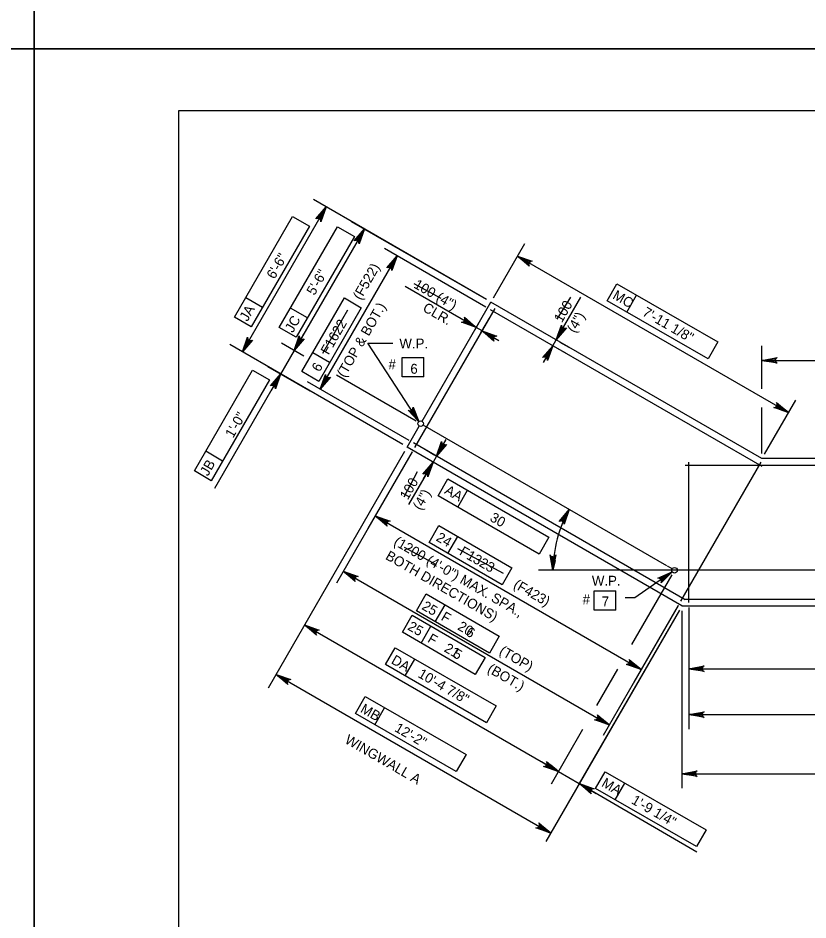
# Model space of a CAD drawing. Extents: x 179 to 454, y -271 to 54.
# Drawn here: x 243.55 to 253.13, y -54.56 to -43.62 of the extents above; entities that cross this region are included whole.
import ezdxf

# ---------------------------------------------------------------- set-up
doc = ezdxf.new("R2010")
doc.units = 0
for name, color, linetype in [('Level 1', 7, 'Continuous'), ('Level 10', 7, 'Continuous'), ('Level 3', 7, 'Continuous'), ('Level 4', 7, 'Continuous'), ('Level 41', 7, 'Continuous'), ('Level 6', 7, 'Continuous'), ('Level 62', 7, 'Continuous'), ('Level 63', 7, 'Continuous')]:
    doc.layers.add(name, color=color, linetype=linetype)

msp = doc.modelspace()

# ---------------------------------------------------------------- linework, layer by layer
at = {"layer": 'Level 1'}
msp.add_lwpolyline([(245.497, -65.25), (276.997, -65.25), (276.997, -44.75), (245.497, -44.75)], close=True, dxfattribs=at)
at = {"layer": 'Level 10'}
for p, q in [((248.45, -48.513), (249.284, -47.068)), ((252.571, -48.966), (249.284, -47.068)), ((248.269, -48.826), (248.416, -48.572)), ((251.416, -50.265), (248.463, -48.559)), ((251.601, -50.75), (248.269, -48.826)), ((258.015, -48.966), (252.571, -48.966)), ((251.481, -50.302), (251.425, -50.27)), ((255.979, -50.319), (251.381, -50.319)), ((251.601, -50.75), (260.387, -50.75))]:
    msp.add_line(p, q, dxfattribs=at)
at = {"layer": 'Level 3'}
for points in [[(247.75, -46.182), (247.687, -46.361), (247.685, -46.344), (247.678, -46.331), (247.668, -46.323), (247.656, -46.319), (247.642, -46.319), (247.626, -46.326), (247.75, -46.182), (247.642, -46.319), (247.656, -46.319), (247.75, -46.182), (247.668, -46.323), (247.678, -46.331), (247.75, -46.182), (247.685, -46.344)], [(246.271, -47.673), (246.334, -47.494), (246.335, -47.503), (246.336, -47.511), (246.339, -47.518), (246.343, -47.524), (246.348, -47.528), (246.352, -47.532), (246.358, -47.534), (246.364, -47.537), (246.372, -47.537), (246.379, -47.536), (246.387, -47.533), (246.395, -47.529), (246.271, -47.673), (246.387, -47.533), (246.379, -47.536), (246.271, -47.673), (246.372, -47.537), (246.364, -47.537), (246.271, -47.673), (246.358, -47.534), (246.352, -47.532), (246.271, -47.673), (246.348, -47.528), (246.343, -47.524), (246.271, -47.673), (246.339, -47.518), (246.336, -47.511), (246.271, -47.673), (246.335, -47.503)], [(251.107, -51.523), (250.928, -51.46), (250.937, -51.459), (250.946, -51.459), (250.952, -51.455), (250.958, -51.451), (250.962, -51.447), (250.966, -51.442), (250.969, -51.436), (250.971, -51.43), (250.971, -51.422), (250.971, -51.415), (250.967, -51.407), (250.963, -51.399), (251.107, -51.523), (250.967, -51.407), (250.971, -51.415), (251.107, -51.523), (250.971, -51.422), (250.971, -51.43), (251.107, -51.523), (250.969, -51.436), (250.966, -51.442), (251.107, -51.523), (250.962, -51.447), (250.958, -51.451), (251.107, -51.523), (250.952, -51.455), (250.946, -51.459), (251.107, -51.523), (250.937, -51.459)]]:
    msp.add_lwpolyline(points, dxfattribs=at)
at = {"layer": 'Level 4'}
for p, q in [((246.271, -47.673), (247.286, -45.915)), ((249.231, -47.038), (247.133, -45.826)), ((246.174, -47.252), (246.88, -46.029)), ((246.88, -46.029), (247.084, -46.147)), ((249.231, -47.038), (247.596, -46.094)), ((247.084, -46.147), (246.378, -47.37)), ((246.719, -47.377), (247.425, -46.154)), ((247.75, -46.182), (246.898, -47.656)), ((247.425, -46.154), (247.63, -46.273)), ((247.63, -46.273), (246.924, -47.495)), ((249.225, -47.129), (247.994, -46.419)), ((249.315, -47.015), (249.695, -46.357)), ((247.215, -48.123), (248.148, -46.507)), ((249.606, -46.511), (252.893, -48.408)), ((249.107, -47.376), (248.244, -46.878)), ((250.693, -47.053), (250.811, -46.848)), ((250.811, -46.848), (252.035, -47.551)), ((250.076, -47.526), (250.375, -47.009)), ((250.931, -47.189), (251.048, -46.984)), ((246.515, -47.133), (246.311, -47.015)), ((246.993, -47.911), (247.509, -47.018)), ((247.509, -47.018), (247.713, -47.136)), ((251.918, -47.756), (250.693, -47.053)), ((247.061, -47.258), (246.856, -47.14)), ((247.713, -47.136), (247.198, -48.029)), ((249.092, -47.401), (249.195, -47.222)), ((246.378, -47.37), (246.174, -47.252)), ((249.163, -47.442), (249.266, -47.263)), ((250.135, -47.424), (250.195, -47.321)), ((246.924, -47.495), (246.719, -47.377)), ((249.178, -47.417), (249.107, -47.376)), ((249.178, -47.417), (249.382, -47.535)), ((246.958, -47.554), (247.017, -47.452)), ((250.035, -47.597), (250.076, -47.526)), ((250.121, -47.552), (250.23, -47.614)), ((252.035, -47.551), (251.918, -47.756)), ((248.216, -48.796), (246.118, -47.584)), ((246.899, -47.656), (246.734, -47.941)), ((247.015, -47.724), (246.745, -47.568)), ((247.792, -47.567), (248.094, -47.567)), ((248.412, -48.515), (247.792, -47.567)), ((250.035, -47.597), (249.917, -47.801)), ((250.08, -47.623), (250.189, -47.685)), ((252.571, -48.119), (252.571, -47.598)), ((247.329, -47.801), (247.125, -47.683)), ((248.208, -47.739), (248.471, -47.739)), ((248.208, -47.975), (248.208, -47.739)), ((248.471, -47.975), (248.471, -47.739)), ((252.571, -47.775), (259.54, -47.775)), ((247.093, -48.148), (246.581, -47.852)), ((245.689, -49.115), (246.395, -47.892)), ((246.734, -47.941), (245.934, -49.326)), ((246.395, -47.892), (246.6, -48.01)), ((247.198, -48.029), (246.993, -47.911)), ((248.38, -48.512), (247.411, -47.952)), ((248.471, -47.975), (248.208, -47.975)), ((246.6, -48.01), (245.894, -49.233)), ((246.675, -48.043), (246.616, -48.145)), ((248.292, -48.745), (247.061, -48.035)), ((252.602, -48.913), (252.981, -48.255)), ((252.571, -48.904), (252.571, -48.346)), ((248.624, -48.936), (248.742, -48.732)), ((248.606, -48.926), (248.47, -48.848)), ((246.031, -48.996), (245.826, -48.877)), ((248.238, -48.88), (246.582, -51.749)), ((248.33, -48.885), (247.413, -50.474)), ((248.33, -48.885), (247.793, -49.814)), ((248.565, -48.997), (248.429, -48.919)), ((248.624, -48.937), (248.583, -49.008)), ((248.583, -49.008), (248.286, -49.521)), ((245.894, -49.233), (245.689, -49.115)), ((248.524, -49.11), (248.465, -49.212)), ((248.646, -49.415), (248.764, -49.21)), ((248.764, -49.21), (249.987, -49.917)), ((249.868, -50.122), (248.646, -49.415)), ((248.883, -49.552), (249.001, -49.347)), ((247.882, -49.661), (251.107, -51.523)), ((248.536, -49.983), (248.654, -49.778)), ((248.654, -49.778), (249.538, -50.289)), ((248.764, -50.115), (248.882, -49.91)), ((249.987, -49.917), (249.868, -50.122)), ((249.42, -50.494), (248.536, -49.983)), ((249.538, -50.289), (249.42, -50.494)), ((247.495, -50.331), (250.72, -52.193)), ((251.449, -50.319), (249.86, -50.319)), ((251.48, -50.373), (250.991, -51.22)), ((251.482, -50.337), (251.03, -50.652)), ((248.381, -50.811), (248.499, -50.606)), ((248.499, -50.606), (249.384, -51.117)), ((250.535, -50.568), (250.799, -50.568)), ((250.535, -50.804), (250.535, -50.568)), ((250.799, -50.804), (250.799, -50.568)), ((251.03, -50.652), (250.912, -50.652)), ((249.266, -51.322), (248.381, -50.811)), ((248.61, -50.943), (248.728, -50.738)), ((251.57, -50.803), (249.952, -53.606)), ((251.57, -50.803), (250.356, -52.905)), ((250.799, -50.804), (250.535, -50.804)), ((251.555, -50.747), (250.646, -52.321)), ((251.555, -50.747), (251.018, -51.676)), ((251.601, -50.811), (251.601, -52.962)), ((251.683, -50.77), (251.683, -52.245)), ((251.683, -50.77), (251.683, -51.69)), ((248.211, -51.07), (248.329, -50.865)), ((248.329, -50.865), (249.213, -51.376)), ((247.025, -50.982), (250.103, -52.759)), ((248.439, -51.202), (248.557, -50.997)), ((249.095, -51.581), (248.211, -51.07)), ((249.384, -51.117), (249.266, -51.322)), ((248.008, -51.463), (248.125, -51.259)), ((248.125, -51.259), (249.35, -51.962)), ((249.213, -51.376), (249.095, -51.581)), ((249.232, -52.167), (248.008, -51.463)), ((248.245, -51.6), (248.363, -51.395)), ((246.679, -51.581), (250.01, -53.505)), ((250.819, -51.518), (250.564, -51.96)), ((251.683, -51.513), (260.305, -51.513)), ((247.641, -52.055), (247.758, -51.85)), ((247.758, -51.85), (248.983, -52.553)), ((247.878, -52.191), (247.996, -51.987)), ((249.35, -51.962), (249.232, -52.167)), ((248.865, -52.758), (247.641, -52.055)), ((251.683, -52.068), (260.305, -52.068)), ((250.396, -52.251), (250.014, -52.912)), ((248.983, -52.553), (248.865, -52.758)), ((250, -52.7), (249.898, -52.64)), ((250.103, -52.758), (250.356, -52.905)), ((250.552, -52.966), (250.67, -52.761)), ((250.67, -52.761), (251.894, -53.464)), ((251.601, -52.785), (260.387, -52.785)), ((250.357, -52.905), (251.78, -53.73)), ((250.79, -53.102), (250.907, -52.898)), ((250.459, -52.964), (250.561, -53.023)), ((251.777, -53.669), (250.552, -52.966)), ((251.894, -53.464), (251.777, -53.669))]:
    msp.add_line(p, q, dxfattribs=at)
for points in [[(247.286, -45.915), (247.223, -46.094), (247.222, -46.076), (247.215, -46.064), (247.205, -46.056), (247.193, -46.051), (247.179, -46.051), (247.163, -46.059), (247.286, -45.915), (247.179, -46.051), (247.193, -46.051), (247.286, -45.915), (247.205, -46.056), (247.215, -46.064), (247.286, -45.915), (247.222, -46.076)], [(248.148, -46.507), (248.085, -46.686), (248.083, -46.669), (248.076, -46.656), (248.067, -46.648), (248.055, -46.643), (248.04, -46.644), (248.024, -46.651), (248.148, -46.507), (248.04, -46.644), (248.055, -46.643), (248.148, -46.507), (248.067, -46.648), (248.076, -46.656), (248.148, -46.507), (248.083, -46.669)], [(249.606, -46.511), (249.785, -46.573), (249.768, -46.575), (249.755, -46.582), (249.747, -46.592), (249.742, -46.604), (249.743, -46.618), (249.75, -46.634), (249.606, -46.511), (249.743, -46.618), (249.742, -46.604), (249.606, -46.511), (249.747, -46.592), (249.755, -46.582), (249.606, -46.511), (249.768, -46.575)], [(249.107, -47.376), (248.928, -47.313), (248.945, -47.311), (248.958, -47.304), (248.966, -47.294), (248.97, -47.282), (248.97, -47.268), (248.963, -47.252), (249.107, -47.376), (248.97, -47.268), (248.97, -47.282), (249.107, -47.376), (248.966, -47.294), (248.958, -47.304), (249.107, -47.376), (248.945, -47.311)], [(249.178, -47.417), (249.357, -47.48), (249.339, -47.481), (249.326, -47.488), (249.318, -47.498), (249.314, -47.51), (249.314, -47.524), (249.322, -47.54), (249.178, -47.417), (249.314, -47.524), (249.314, -47.51), (249.178, -47.417), (249.318, -47.498), (249.326, -47.488), (249.178, -47.417), (249.339, -47.481)], [(250.076, -47.526), (250.139, -47.347), (250.141, -47.364), (250.148, -47.377), (250.158, -47.385), (250.17, -47.39), (250.184, -47.389), (250.2, -47.382), (250.076, -47.526), (250.184, -47.389), (250.17, -47.39), (250.076, -47.526), (250.158, -47.385), (250.148, -47.377), (250.076, -47.526), (250.141, -47.364)], [(246.898, -47.656), (246.961, -47.477), (246.963, -47.495), (246.97, -47.508), (246.98, -47.516), (246.992, -47.52), (247.006, -47.52), (247.022, -47.512), (246.898, -47.656), (247.006, -47.52), (246.992, -47.52), (246.898, -47.656), (246.98, -47.516), (246.97, -47.508), (246.898, -47.656), (246.963, -47.495)], [(250.035, -47.597), (249.972, -47.776), (249.971, -47.758), (249.964, -47.746), (249.954, -47.738), (249.942, -47.733), (249.928, -47.733), (249.912, -47.741), (250.035, -47.597), (249.928, -47.733), (249.942, -47.733), (250.035, -47.597), (249.954, -47.738), (249.964, -47.746), (250.035, -47.597), (249.971, -47.758)], [(252.571, -47.775), (252.757, -47.74), (252.743, -47.75), (252.735, -47.762), (252.733, -47.775), (252.735, -47.788), (252.743, -47.8), (252.757, -47.81), (252.571, -47.775), (252.743, -47.8), (252.735, -47.788), (252.571, -47.775), (252.733, -47.775), (252.735, -47.762), (252.571, -47.775), (252.743, -47.75)], [(246.734, -47.941), (246.672, -48.119), (246.67, -48.102), (246.663, -48.089), (246.653, -48.081), (246.641, -48.077), (246.627, -48.077), (246.611, -48.084), (246.734, -47.941), (246.627, -48.077), (246.641, -48.077), (246.734, -47.941), (246.653, -48.081), (246.663, -48.089), (246.734, -47.941), (246.67, -48.102)], [(247.215, -48.123), (247.278, -47.944), (247.279, -47.962), (247.286, -47.974), (247.296, -47.982), (247.308, -47.987), (247.322, -47.987), (247.338, -47.979), (247.215, -48.123), (247.322, -47.987), (247.308, -47.987), (247.215, -48.123), (247.296, -47.982), (247.286, -47.974), (247.215, -48.123), (247.279, -47.962)], [(252.893, -48.408), (252.714, -48.345), (252.731, -48.344), (252.744, -48.337), (252.752, -48.327), (252.757, -48.315), (252.756, -48.3), (252.749, -48.285), (252.893, -48.408), (252.756, -48.3), (252.757, -48.315), (252.893, -48.408), (252.752, -48.327), (252.744, -48.337), (252.893, -48.408), (252.731, -48.344)], [(248.412, -48.515), (248.281, -48.378), (248.297, -48.385), (248.312, -48.384), (248.323, -48.379), (248.333, -48.371), (248.339, -48.358), (248.34, -48.34), (248.412, -48.515), (248.339, -48.358), (248.333, -48.371), (248.412, -48.515), (248.323, -48.379), (248.312, -48.384), (248.412, -48.515), (248.297, -48.385)], [(248.624, -48.936), (248.687, -48.758), (248.688, -48.775), (248.695, -48.788), (248.705, -48.796), (248.717, -48.8), (248.731, -48.8), (248.747, -48.793), (248.624, -48.936), (248.731, -48.8), (248.717, -48.8), (248.624, -48.936), (248.705, -48.796), (248.695, -48.788), (248.624, -48.936), (248.688, -48.775)], [(248.583, -49.008), (248.52, -49.186), (248.518, -49.169), (248.511, -49.156), (248.501, -49.148), (248.489, -49.144), (248.475, -49.144), (248.459, -49.152), (248.583, -49.008), (248.475, -49.144), (248.489, -49.144), (248.583, -49.008), (248.501, -49.148), (248.511, -49.156), (248.583, -49.008), (248.518, -49.169)], [(250.235, -49.583), (250.172, -49.762), (250.171, -49.744), (250.163, -49.731), (250.154, -49.723), (250.142, -49.719), (250.127, -49.719), (250.111, -49.727), (250.235, -49.583), (250.127, -49.719), (250.142, -49.719), (250.235, -49.583), (250.154, -49.723), (250.163, -49.731), (250.235, -49.583), (250.171, -49.744)], [(247.882, -49.661), (248.061, -49.724), (248.043, -49.725), (248.031, -49.732), (248.023, -49.742), (248.018, -49.754), (248.018, -49.769), (248.026, -49.784), (247.882, -49.661), (248.018, -49.769), (248.018, -49.754), (247.882, -49.661), (248.023, -49.742), (248.031, -49.732), (247.882, -49.661), (248.043, -49.725)], [(250.037, -50.319), (250.003, -50.133), (250.012, -50.147), (250.025, -50.155), (250.037, -50.157), (250.05, -50.155), (250.062, -50.147), (250.072, -50.133), (250.037, -50.319), (250.062, -50.147), (250.05, -50.155), (250.037, -50.319), (250.037, -50.157), (250.025, -50.155), (250.037, -50.319), (250.012, -50.147)], [(247.495, -50.331), (247.674, -50.394), (247.656, -50.396), (247.644, -50.403), (247.636, -50.413), (247.631, -50.425), (247.631, -50.439), (247.639, -50.455), (247.495, -50.331), (247.631, -50.439), (247.631, -50.425), (247.495, -50.331), (247.636, -50.413), (247.644, -50.403), (247.495, -50.331), (247.656, -50.396)], [(251.482, -50.337), (251.349, -50.472), (251.355, -50.456), (251.354, -50.441), (251.349, -50.43), (251.34, -50.421), (251.326, -50.415), (251.309, -50.415), (251.482, -50.337), (251.326, -50.415), (251.34, -50.421), (251.482, -50.337), (251.349, -50.43), (251.354, -50.441), (251.482, -50.337), (251.355, -50.456)], [(247.025, -50.982), (247.204, -51.044), (247.186, -51.046), (247.174, -51.053), (247.166, -51.063), (247.161, -51.075), (247.161, -51.089), (247.169, -51.105), (247.025, -50.982), (247.161, -51.089), (247.161, -51.075), (247.025, -50.982), (247.166, -51.063), (247.174, -51.053), (247.025, -50.982), (247.186, -51.046)], [(251.683, -51.513), (251.869, -51.478), (251.855, -51.488), (251.847, -51.5), (251.845, -51.513), (251.847, -51.525), (251.855, -51.538), (251.869, -51.548), (251.683, -51.513), (251.855, -51.538), (251.847, -51.525), (251.683, -51.513), (251.845, -51.513), (251.847, -51.5), (251.683, -51.513), (251.855, -51.488)], [(246.679, -51.581), (246.858, -51.644), (246.84, -51.645), (246.827, -51.653), (246.819, -51.662), (246.815, -51.674), (246.815, -51.689), (246.823, -51.705), (246.679, -51.581), (246.815, -51.689), (246.815, -51.674), (246.679, -51.581), (246.819, -51.662), (246.827, -51.653), (246.679, -51.581), (246.84, -51.645)], [(251.683, -52.068), (251.869, -52.033), (251.855, -52.043), (251.847, -52.055), (251.845, -52.068), (251.847, -52.08), (251.855, -52.093), (251.869, -52.102), (251.683, -52.068), (251.855, -52.093), (251.847, -52.08), (251.683, -52.068), (251.845, -52.068), (251.847, -52.055), (251.683, -52.068), (251.855, -52.043)], [(250.72, -52.193), (250.541, -52.13), (250.558, -52.129), (250.571, -52.122), (250.579, -52.112), (250.584, -52.1), (250.583, -52.086), (250.576, -52.07), (250.72, -52.193), (250.583, -52.086), (250.584, -52.1), (250.72, -52.193), (250.579, -52.112), (250.571, -52.122), (250.72, -52.193), (250.558, -52.129)], [(250.103, -52.759), (249.924, -52.696), (249.941, -52.694), (249.954, -52.687), (249.962, -52.677), (249.966, -52.665), (249.966, -52.651), (249.959, -52.635), (250.103, -52.759), (249.966, -52.651), (249.966, -52.665), (250.103, -52.759), (249.962, -52.677), (249.954, -52.687), (250.103, -52.759), (249.941, -52.694)], [(251.601, -52.785), (251.787, -52.75), (251.773, -52.76), (251.765, -52.773), (251.763, -52.785), (251.765, -52.797), (251.773, -52.81), (251.787, -52.82), (251.601, -52.785), (251.773, -52.81), (251.765, -52.797), (251.601, -52.785), (251.763, -52.785), (251.765, -52.773), (251.601, -52.785), (251.773, -52.76)], [(250.357, -52.905), (250.535, -52.968), (250.518, -52.969), (250.505, -52.976), (250.497, -52.986), (250.493, -52.998), (250.493, -53.013), (250.5, -53.028), (250.357, -52.905), (250.493, -53.013), (250.493, -52.998), (250.357, -52.905), (250.497, -52.986), (250.505, -52.976), (250.357, -52.905), (250.518, -52.969)], [(250.01, -53.505), (249.831, -53.442), (249.849, -53.44), (249.861, -53.433), (249.869, -53.423), (249.874, -53.411), (249.874, -53.397), (249.866, -53.381), (250.01, -53.505), (249.874, -53.397), (249.874, -53.411), (250.01, -53.505), (249.869, -53.423), (249.861, -53.433), (250.01, -53.505), (249.849, -53.44)]]:
    msp.add_lwpolyline(points, dxfattribs=at)
for points in [[(247.21, -46.007), (247.244, -46.027), (247.286, -45.915)], [(247.673, -46.275), (247.707, -46.295), (247.749, -46.182)], [(248.072, -46.6), (248.106, -46.619), (248.148, -46.507)], [(249.718, -46.553), (249.699, -46.587), (249.606, -46.511)], [(250.118, -47.414), (250.153, -47.433), (250.076, -47.526)], [(246.941, -47.544), (246.975, -47.564), (246.899, -47.656)], [(249.959, -47.689), (249.993, -47.709), (250.035, -47.597)], [(252.689, -47.755), (252.689, -47.795), (252.571, -47.775)], [(246.658, -48.033), (246.692, -48.053), (246.734, -47.941)], [(247.257, -48.011), (247.291, -48.031), (247.215, -48.123)], [(248.364, -48.406), (248.331, -48.427), (248.412, -48.515)], [(252.8, -48.332), (252.781, -48.366), (252.893, -48.408)], [(248.666, -48.824), (248.7, -48.844), (248.624, -48.937)], [(248.507, -49.1), (248.541, -49.12), (248.583, -49.008)], [(250.163, -49.678), (250.197, -49.696), (250.235, -49.583)], [(247.994, -49.703), (247.974, -49.737), (247.882, -49.661)], [(250.023, -50.201), (250.062, -50.202), (250.037, -50.319)], [(247.607, -50.373), (247.587, -50.407), (247.495, -50.331)], [(251.374, -50.389), (251.396, -50.421), (251.482, -50.337)], [(247.137, -51.023), (247.117, -51.058), (247.025, -50.981)], [(251.801, -51.493), (251.801, -51.532), (251.683, -51.513)], [(246.791, -51.623), (246.771, -51.657), (246.679, -51.581)], [(250.627, -52.117), (250.608, -52.151), (250.72, -52.193)], [(251.801, -52.048), (251.801, -52.087), (251.683, -52.068)], [(250.01, -52.682), (249.991, -52.716), (250.103, -52.758)], [(251.719, -52.765), (251.719, -52.805), (251.601, -52.785)], [(250.469, -52.947), (250.449, -52.981), (250.356, -52.905)], [(249.918, -53.429), (249.898, -53.463), (250.01, -53.505)]]:
    msp.add_lwpolyline(points, close=True, dxfattribs=at)
for centre in [(248.433, -48.542), (251.511, -50.319)]:
    msp.add_circle(centre, 0.034, dxfattribs=at)
msp.add_arc((251.511, -50.319), 1.473, 150, 180, dxfattribs=at)
at = {"layer": 'Level 41'}
for p, q in [((248.349, -46.842), (248.678, -47.019)), ((250.088, -47.277), (250.252, -47.007)), ((247.245, -47.689), (247.551, -47.16)), ((248.232, -49.428), (248.396, -49.123)), ((248.232, -50.04), (248.62, -50.251)), ((248.881, -50.057), (249.435, -50.356))]:
    msp.add_line(p, q, dxfattribs=at)
at = {"layer": 'Level 6'}
for p, q in [((248.361, -48.832), (249.335, -47.145)), ((252.575, -49.063), (249.279, -47.16)), ((251.642, -50.679), (248.346, -48.776)), ((251.586, -50.694), (252.56, -49.007)), ((257.014, -49.048), (251.642, -49.048)), ((251.683, -50.709), (251.683, -49.007)), ((251.642, -50.668), (260.346, -50.668))]:
    msp.add_line(p, q, dxfattribs=at)
at = {"layer": 'Level 62'}
msp.add_line((243.747, -44), (243.747, -44), dxfattribs=at)
at = {"layer": 'Level 63'}
for points in [[(209.747, -44), (243.747, -44), (243.747, -22), (209.747, -22)], [(243.747, -44), (277.747, -44), (277.747, -22), (243.747, -22)], [(209.747, -66), (243.747, -66), (243.747, -44), (209.747, -44)], [(243.747, -66), (277.747, -66), (277.747, -44), (243.747, -44)]]:
    msp.add_lwpolyline(points, close=True, dxfattribs=at)

# ---------------------------------------------------------------- texts
at = {"layer": 'Level 4'}
for s, rotation, p in [('(F522)', 60, (247.707, -47.052)), ('100 (4")', 330, (248.339, -46.888)), ('MC', 330.127, (250.751, -47.02)), ('(TOP & BOT.)', 60, (247.513, -47.991)), ('CLR.', 330, (248.448, -47.17)), ('100', 60, (250.145, -47.326)), ('JA', 60, (246.332, -47.311)), ('(4")', 60, (250.303, -47.451)), ('JC', 60, (246.883, -47.447)), ('F1622', 60, (247.316, -47.716)), ('JB', 60, (245.853, -49.185)), ('100', 60, (248.276, -49.474)), ('AA', 329.9509, (248.713, -49.382)), ('(4")', 60, (248.434, -49.6)), ('(1200 (4\'-0") MAX. SPA.,', 330, (248.096, -50.005)), ('F1323', 330, (248.893, -50.125)), ('BOTH DIRECTIONS)', 330, (247.996, -50.178)), ('(F423)', 330, (249.548, -50.524)), ('F   20', 330, (248.67, -50.916)), ('F   21', 330, (248.507, -51.182)), ('(TOP)', 330, (249.375, -51.33)), ('DA', 330.127, (248.066, -51.442)), ('(BOT.)', 330, (249.232, -51.546)), ('MB', 330.127, (247.692, -52.033)), ('WINGWALL A', 330, (247.503, -52.407)), ('MA', 330.127, (250.617, -52.931))]:
    msp.add_text(s, height=0.12, rotation=rotation, dxfattribs=at).set_placement(p)
for s, p in [('W.P. ', (248.175, -47.63)), ('#', (248.043, -47.883)), ('W.P. ', (250.509, -50.506)), ('#', (250.397, -50.73))]:
    msp.add_text(s, height=0.12, dxfattribs=at).set_placement(p)
at = {"layer": 'Level 41'}
for s, rotation, p in [('6\'-6"', 59.9975, (246.66, -46.798)), ('5\'-6"', 59.9975, (247.145, -46.995)), ('7\'-11 1/8"', 330.0003, (251.112, -47.224)), ('6', 59.9999, (247.207, -47.923)), ('1\'-0"', 59.9975, (246.158, -48.724)), ('30', 330.0003, (249.262, -49.713)), ('24', 330.0003, (248.61, -49.954)), ('25', 330.0003, (248.437, -50.786)), ('25', 330.0003, (248.265, -51.033)), ('6', 330.0003, (248.97, -51.101)), ('5', 330.0003, (248.814, -51.365)), ('10\'-4 7/8"', 330.0003, (248.39, -51.608)), ('12\'-2"', 330.0003, (248.107, -52.264)), ('1\'-9 1/4"', 330.0003, (250.978, -53.139))]:
    msp.add_text(s, height=0.12, rotation=rotation, dxfattribs=at).set_placement(p)
for s, p in [('6', (248.308, -47.937)), ('7', (250.629, -50.756))]:
    msp.add_text(s, height=0.12, dxfattribs=at).set_placement(p)

doc.saveas('drawing.dxf')
